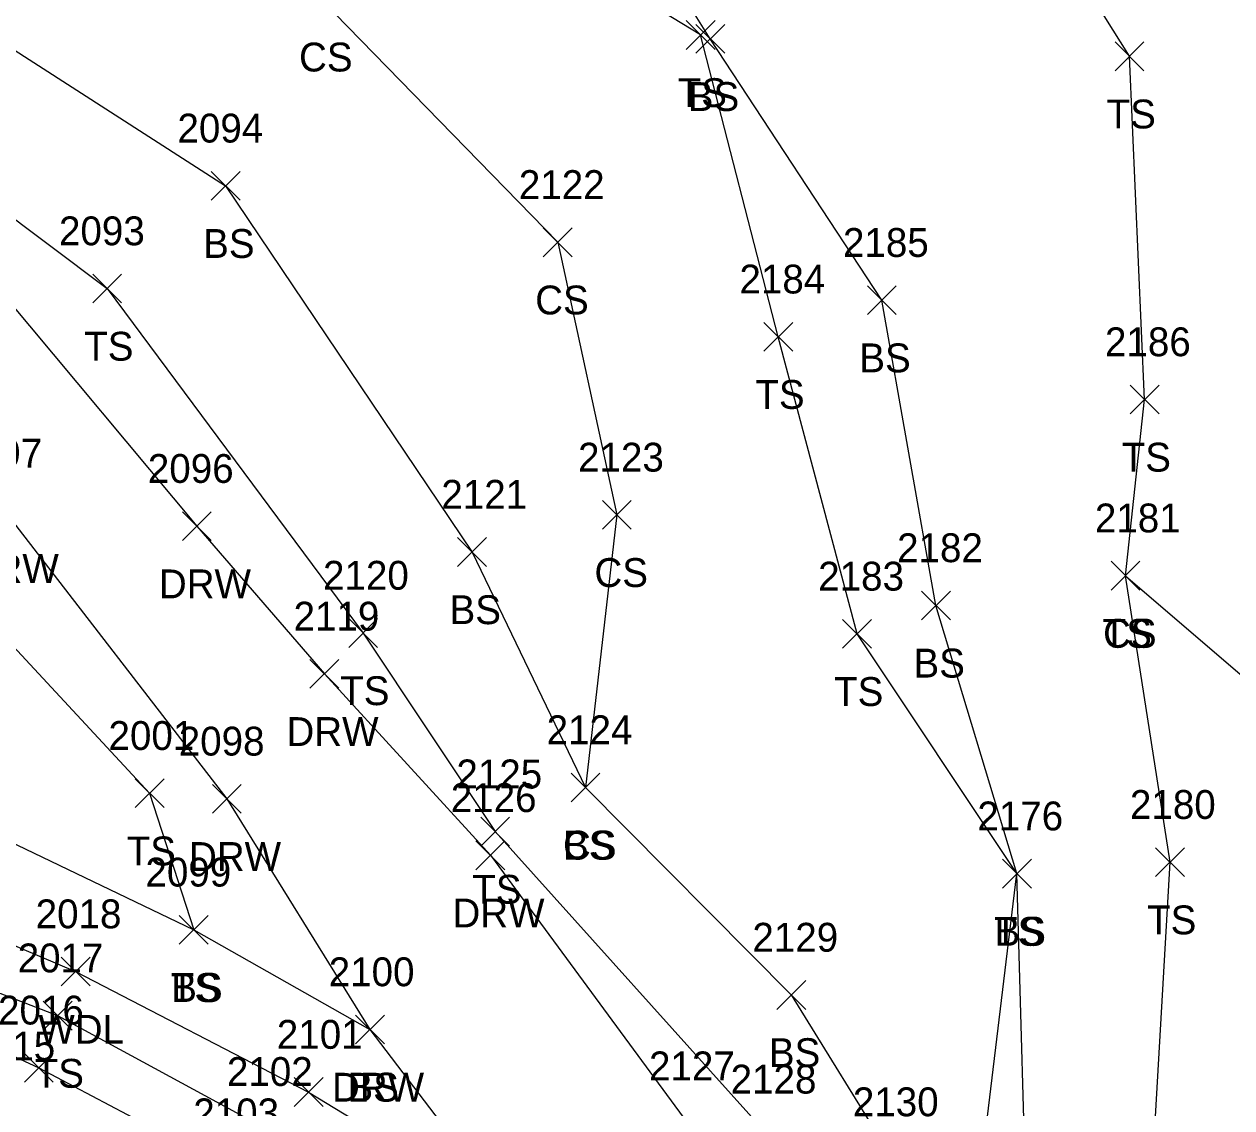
# Model space of a CAD drawing. Extents: x 1512665 to 1513714, y 110636 to 112816.
# Drawn here: x 1512914.5 to 1512998.3, y 110833.1 to 110908.3 of the extents above; entities that cross this region are included whole.
import ezdxf

# ---------------------------------------------------------------- set-up
doc = ezdxf.new("R2010")
doc.units = 0
for name, color, linetype in [('L_A', 7, 'Continuous'), ('L_I', 7, 'Continuous'), ('L_TIC', 7, 'Continuous'), ('LAWA', 7, 'Continuous'), ('LELB', 7, 'Continuous'), ('P_I', 7, 'Continuous'), ('R_A', 7, 'Continuous'), ('R_I', 7, 'Continuous'), ('R_TIC', 7, 'Continuous'), ('RDW', 7, 'Continuous')]:
    doc.layers.add(name, color=color, linetype=linetype)

msp = doc.modelspace()

# ---------------------------------------------------------------- linework, layer by layer
at = {"layer": 'L_TIC'}
for points in [[(1512960.43, 110906.503), (1512962.43, 110908.503)], [(1512962.43, 110906.503), (1512960.43, 110908.503)], [(1512961.102, 110906.231), (1512963.102, 110908.231)], [(1512963.102, 110906.231), (1512961.102, 110908.231)], [(1512990.179, 110905.022), (1512992.179, 110907.022)], [(1512992.179, 110905.022), (1512990.179, 110907.022)], [(1512927.484, 110896.044), (1512929.484, 110898.044)], [(1512929.484, 110896.044), (1512927.484, 110898.044)], [(1512950.516, 110892.128), (1512952.516, 110894.128)], [(1512952.516, 110892.128), (1512950.516, 110894.128)], [(1512919.267, 110888.921), (1512921.267, 110890.921)], [(1512921.267, 110888.921), (1512919.267, 110890.921)], [(1512972.997, 110888.114), (1512974.997, 110890.114)], [(1512974.997, 110888.114), (1512972.997, 110890.114)], [(1512965.818, 110885.579), (1512967.818, 110887.579)], [(1512967.818, 110885.579), (1512965.818, 110887.579)], [(1512991.225, 110881.229), (1512993.225, 110883.229)], [(1512993.225, 110881.229), (1512991.225, 110883.229)], [(1512954.624, 110873.23), (1512956.624, 110875.23)], [(1512956.624, 110873.23), (1512954.624, 110875.23)], [(1512944.574, 110870.654), (1512946.574, 110872.654)], [(1512946.574, 110870.654), (1512944.574, 110872.654)], [(1512989.903, 110869.015), (1512991.903, 110871.015)], [(1512991.903, 110869.015), (1512989.903, 110871.015)], [(1512989.903, 110869.015), (1512991.903, 110871.015)], [(1512991.903, 110869.015), (1512989.903, 110871.015)], [(1512976.752, 110866.951), (1512978.752, 110868.951)], [(1512978.752, 110866.951), (1512976.752, 110868.951)], [(1512937.022, 110865.04), (1512939.022, 110867.04)], [(1512939.022, 110865.04), (1512937.022, 110867.04)], [(1512971.278, 110864.98), (1512973.278, 110866.98)], [(1512973.278, 110864.98), (1512971.278, 110866.98)], [(1512922.212, 110853.931), (1512924.212, 110855.931)], [(1512924.212, 110853.931), (1512922.212, 110855.931)], [(1512952.444, 110854.33), (1512954.444, 110856.33)], [(1512954.444, 110854.33), (1512952.444, 110856.33)], [(1512952.444, 110854.33), (1512954.444, 110856.33)], [(1512954.444, 110854.33), (1512952.444, 110856.33)], [(1512946.184, 110851.269), (1512948.184, 110853.269)], [(1512948.184, 110851.269), (1512946.184, 110853.269)], [(1512992.987, 110849.149), (1512994.987, 110851.149)], [(1512994.987, 110849.149), (1512992.987, 110851.149)], [(1512982.374, 110848.355), (1512984.374, 110850.355)], [(1512984.374, 110848.355), (1512982.374, 110850.355)], [(1512982.374, 110848.355), (1512984.374, 110850.355)], [(1512984.374, 110848.355), (1512982.374, 110850.355)], [(1512925.272, 110844.461), (1512927.272, 110846.461)], [(1512927.272, 110844.461), (1512925.272, 110846.461)], [(1512925.272, 110844.461), (1512927.272, 110846.461)], [(1512927.272, 110844.461), (1512925.272, 110846.461)], [(1512917.081, 110841.567), (1512919.081, 110843.567)], [(1512919.081, 110841.567), (1512917.081, 110843.567)], [(1512966.722, 110839.945), (1512968.722, 110841.945)], [(1512968.722, 110839.945), (1512966.722, 110841.945)], [(1512915.833, 110838.511), (1512917.833, 110840.511)], [(1512917.833, 110838.511), (1512915.833, 110840.511)], [(1512937.494, 110837.55), (1512939.494, 110839.55)], [(1512939.494, 110837.55), (1512937.494, 110839.55)], [(1512914.531, 110834.895), (1512916.531, 110836.895)], [(1512916.531, 110834.895), (1512914.531, 110836.895)], [(1512933.241, 110833.213), (1512935.241, 110835.213)], [(1512935.241, 110833.213), (1512933.241, 110835.213)]]:
    msp.add_lwpolyline(points, dxfattribs=at)
at = {"layer": 'LAWA'}
msp.add_lwpolyline([(1512901.813, 110849.485), (1512918.081, 110842.567), (1512934.241, 110834.213), (1512948.315, 110825.655), (1512956.461, 110818.296), (1512959.925, 110816.123), (1512965.912, 110813.145), (1512974.869, 110808.354), (1512988.199, 110800.659), (1513000.869, 110793.798)], dxfattribs=at)
at = {"layer": 'LELB'}
for points in [[(1512867.091, 110954.959), (1512866.028, 110951.273), (1512867.897, 110945.243), (1512874.787, 110940.291), (1512895.063, 110927.72), (1512902.508, 110913.749), (1512928.484, 110897.044), (1512945.574, 110871.654), (1512953.444, 110855.33), (1512967.722, 110840.945), (1512974.771, 110829.535), (1512966.081, 110822.54), (1512959.925, 110816.123)], [(1512974.869, 110808.354), (1512980.796, 110812.112), (1512984.116, 110822.649), (1512983.374, 110849.355), (1512977.752, 110867.951), (1512973.997, 110889.114), (1512962.102, 110907.231), (1512950.876, 110925.19), (1512946.24, 110943.899), (1512941.465, 110952.585)], [(1512721.894, 110948.789), (1512722.497, 110942.68), (1512730.744, 110933.358), (1512741.905, 110924.629), (1512760.327, 110918.9), (1512788.256, 110897.799), (1512812.95, 110889.365), (1512823.675, 110884.08), (1512829.426, 110887.292), (1512828.602, 110891.881), (1512837.516, 110889.389), (1512842.176, 110886.401), (1512840.963, 110881.395), (1512842.492, 110877.537), (1512859.927, 110867.233), (1512885.327, 110852.839), (1512900.342, 110845.897), (1512916.833, 110839.511), (1512931.348, 110831.636), (1512947.325, 110821.384)], [(1512974.869, 110808.354), (1512979.1, 110813.189), (1512980.271, 110823.714), (1512983.374, 110849.355), (1512972.278, 110865.98), (1512966.818, 110886.579), (1512961.43, 110907.503), (1512945.779, 110917.038), (1512935.312, 110927.852), (1512933.427, 110939.129), (1512946.24, 110943.899), (1512951.888, 110947.414), (1512965.517, 110949.054), (1512967.677, 110937.89)], [(1512874.787, 110940.291), (1512901.473, 110933.009), (1512911.254, 110926.844), (1512935.137, 110909.972), (1512951.516, 110893.128), (1512955.624, 110874.23), (1512953.444, 110855.33)], [(1512988.199, 110800.659), (1512991.089, 110811.803), (1512992.538, 110824.894), (1512993.987, 110850.149), (1512990.903, 110870.015), (1512992.225, 110882.229), (1512991.179, 110906.022), (1512982.382, 110920.046), (1512967.677, 110937.89)], [(1512842.758, 110906.569), (1512862.479, 110896.303), (1512875.479, 110891.206), (1512894.667, 110874.814), (1512908.986, 110870.229), (1512923.212, 110854.931), (1512926.272, 110845.461)], [(1512899.968, 110905.165), (1512920.267, 110889.921), (1512938.022, 110866.04), (1512947.184, 110852.269), (1512966.207, 110831.108), (1512963.612, 110826.617), (1512956.461, 110818.296)], [(1512847.527, 110891.123), (1512864.842, 110876.646), (1512889.749, 110863.082), (1512898.246, 110858.912), (1512926.272, 110845.461), (1512938.494, 110838.55)], [(1512990.903, 110870.015), (1513004.025, 110858.747)], [(1512855.917, 110864.835), (1512884.122, 110850.682), (1512899.11, 110843.508), (1512915.531, 110835.895), (1512929.014, 110828.768), (1512945.804, 110819.115), (1512965.768, 110809.049)]]:
    msp.add_lwpolyline(points, dxfattribs=at)
at = {"layer": 'R_TIC'}
for points in [[(1512925.485, 110872.446), (1512927.485, 110874.446)], [(1512927.485, 110872.446), (1512925.485, 110874.446)], [(1512934.332, 110862.205), (1512936.332, 110864.205)], [(1512936.332, 110862.205), (1512934.332, 110864.205)], [(1512927.573, 110853.542), (1512929.573, 110855.542)], [(1512929.573, 110853.542), (1512927.573, 110855.542)], [(1512945.848, 110849.628), (1512947.848, 110851.628)], [(1512947.848, 110849.628), (1512945.848, 110851.628)], [(1512937.494, 110837.55), (1512939.494, 110839.55)], [(1512939.494, 110837.55), (1512937.494, 110839.55)]]:
    msp.add_lwpolyline(points, dxfattribs=at)
at = {"layer": 'RDW'}
for points in [[(1512846.807, 110959.221), (1512852.941, 110946.592), (1512861.965, 110937.336), (1512883.211, 110922.012), (1512899.968, 110905.165), (1512926.485, 110873.446), (1512935.332, 110863.205), (1512946.848, 110850.628), (1512960.543, 110832.025), (1512963.612, 110826.617), (1512966.081, 110822.54), (1512965.912, 110813.145), (1512965.768, 110809.049), (1512964.105, 110806.986), (1512962.879, 110803.833)], [(1512831.666, 110950.261), (1512839.34, 110942.793), (1512851.809, 110930.104), (1512872.871, 110913.575), (1512891.99, 110892.675), (1512913.156, 110874.506), (1512928.573, 110854.542), (1512938.494, 110838.55), (1512948.315, 110825.655), (1512947.325, 110821.384), (1512945.804, 110819.115), (1512944.462, 110817.212)]]:
    msp.add_lwpolyline(points, dxfattribs=at)

# ---------------------------------------------------------------- texts
at = {"layer": 'L_A'}
for s, p in [('CS', (1512933.578, 110904.972)), ('TS', (1512959.839, 110902.503)), ('BS', (1512960.543, 110902.231)), ('TS', (1512989.589, 110901.022)), ('BS', (1512926.925, 110892.044)), ('CS', (1512949.957, 110888.128)), ('TS', (1512918.676, 110884.921)), ('BS', (1512972.438, 110884.114)), ('TS', (1512965.228, 110881.579)), ('TS', (1512990.635, 110877.229)), ('CS', (1512954.065, 110869.23)), ('BS', (1512944.015, 110866.654)), ('TS', (1512989.313, 110865.015)), ('CS', (1512989.344, 110865.015)), ('BS', (1512976.193, 110862.951)), ('TS', (1512936.431, 110861.04)), ('TS', (1512970.687, 110860.98)), ('TS', (1512921.622, 110849.931)), ('CS', (1512951.885, 110850.33)), ('BS', (1512951.885, 110850.33)), ('TS', (1512945.593, 110847.269)), ('TS', (1512992.397, 110845.149)), ('TS', (1512981.783, 110844.355)), ('BS', (1512981.815, 110844.355)), ('TS', (1512924.682, 110840.461)), ('BS', (1512924.713, 110840.461)), ('WDL', (1512915.499, 110837.567)), ('BS', (1512966.163, 110835.945)), ('TS', (1512915.242, 110834.511)), ('BS', (1512936.935, 110833.55))]:
    msp.add_text(s, height=2, dxfattribs=at).set_placement(p)
at = {"layer": 'L_I'}
for s, p in [('2094', (1512925.145, 110900.044)), ('2122', (1512948.823, 110896.128)), ('2093', (1512916.928, 110892.921)), ('2185', (1512971.304, 110892.114)), ('2184', (1512964.125, 110889.579)), ('2186', (1512989.477, 110885.229)), ('2123', (1512952.931, 110877.23)), ('2121', (1512943.448, 110874.654)), ('2181', (1512988.777, 110873.015)), ('2181', (1512988.777, 110873.015)), ('2182', (1512975.059, 110870.951)), ('2120', (1512935.242, 110869.04)), ('2183', (1512969.585, 110868.98)), ('2124', (1512950.751, 110858.33)), ('2124', (1512950.751, 110858.33)), ('2001', (1512920.362, 110857.931)), ('2125', (1512944.491, 110855.269)), ('2180', (1512991.208, 110853.149)), ('2176', (1512980.626, 110852.355)), ('2176', (1512980.626, 110852.355)), ('2099', (1512922.926, 110848.461)), ('2099', (1512922.926, 110848.461)), ('2018', (1512915.31, 110845.567)), ('2129', (1512965.021, 110843.945)), ('2017', (1512914.061, 110842.511)), ('2100', (1512935.636, 110841.55)), ('2016', (1512912.704, 110838.895)), ('2101', (1512932.036, 110837.213)), ('2102', (1512928.576, 110834.636)), ('2128', (1512963.514, 110834.108)), ('2130', (1512971.991, 110832.535)), ('2103', (1512926.243, 110831.768))]:
    msp.add_text(s, height=2, dxfattribs=at).set_placement(p)
at = {"layer": 'P_I'}
msp.add_text('2015', height=2, dxfattribs=at).set_placement((1512910.715, 110836.402))
at = {"layer": 'R_A'}
for p in [(1512910.526, 110869.506), (1512923.855, 110868.446), (1512932.702, 110858.205), (1512925.943, 110849.542), (1512944.218, 110845.628), (1512935.864, 110833.55)]:
    msp.add_text('DRW', height=2, dxfattribs=at).set_placement(p)
at = {"layer": 'R_I'}
for s, p in [('2097', (1512909.817, 110877.506)), ('2096', (1512923.091, 110876.446)), ('2119', (1512933.198, 110866.205)), ('2098', (1512925.234, 110857.542)), ('2126', (1512944.1, 110853.628)), ('2100', (1512935.636, 110841.55)), ('2127', (1512957.851, 110835.025))]:
    msp.add_text(s, height=2, dxfattribs=at).set_placement(p)

doc.saveas('drawing.dxf')
